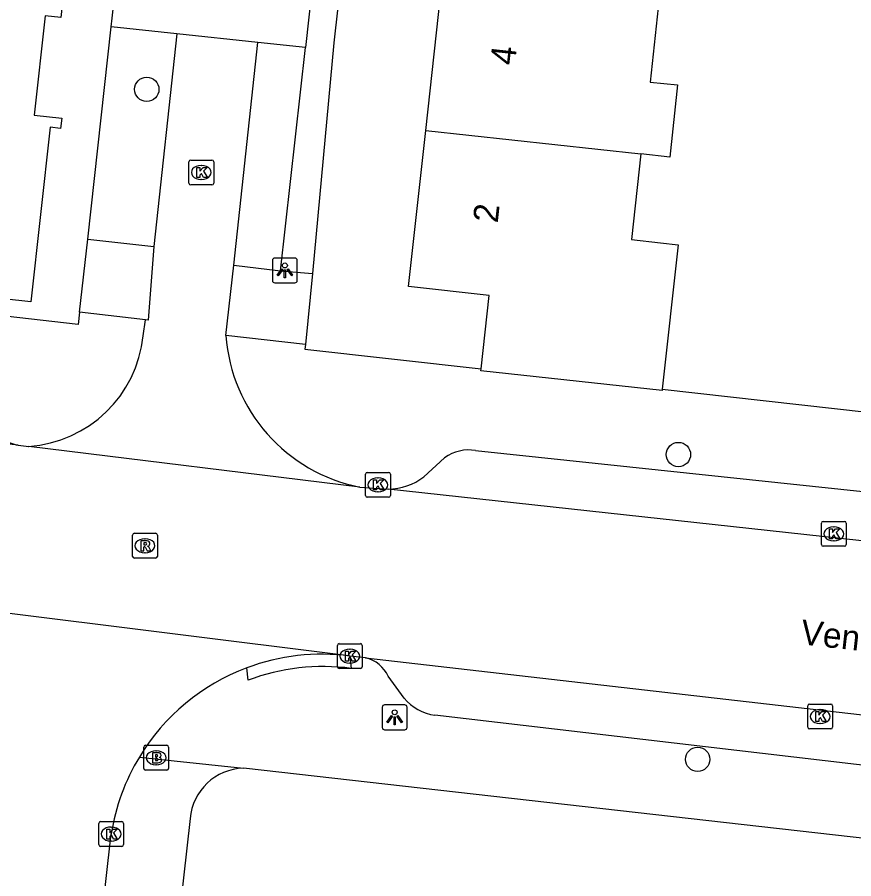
# Model space of a CAD drawing. Extents: x 162082 to 163393, y 388091 to 388632.
# Drawn here: x 162731.21 to 162764.83, y 388336.96 to 388371.6 of the extents above; entities that cross this region are included whole.
import ezdxf

# ---------------------------------------------------------------- set-up
doc = ezdxf.new("R2010")
doc.units = 0
for name, color, linetype in [('IMGEO_Boom', 7, 'Continuous'), ('IMGEO_Brandkraan', 7, 'Continuous'), ('IMGEO_Kolk', 7, 'Continuous'), ('IMGEO_Lichtpunt', 7, 'Continuous'), ('IMGEO_Openbare_ruimte_label', 7, 'Continuous'), ('IMGEO_Pand', 7, 'Continuous'), ('IMGEO_Pand_nummerreeks', 7, 'Continuous'), ('IMGEO_Parkeervlak_open', 7, 'Continuous'), ('IMGEO_Rijbaan_lokaal_open', 7, 'Continuous'), ('IMGEO_Rioolput', 7, 'Continuous'), ('IMGEO_Voetpad_open', 7, 'Continuous')]:
    doc.layers.add(name, color=color, linetype=linetype)

msp = doc.modelspace()

# ---------------------------------------------------------------- linework, layer by layer
at = {"layer": 'IMGEO_Boom'}
for centre in [(162736.414, 388368.703), (162757.781, 388354.019), (162758.555, 388341.763)]:
    msp.add_circle(centre, 0.489, dxfattribs=at)
at = {"layer": 'IMGEO_Brandkraan'}
for p, q in [((162736.291, 388341.402), (162736.291, 388342.254)), ((162736.366, 388342.328), (162737.218, 388342.328)), ((162737.292, 388342.254), (162737.292, 388341.402)), ((162736.779, 388342.108), (162736.804, 388342.108)), ((162736.802, 388341.548), (162736.777, 388341.548)), ((162737.218, 388341.328), (162736.366, 388341.328))]:
    msp.add_line(p, q, dxfattribs=at)
for points in [[(162736.291, 388341.402), (162736.291, 388342.254)], [(162736.366, 388342.328), (162737.218, 388342.328)], [(162737.292, 388342.254), (162737.292, 388341.402)], [(162736.639, 388342.028), (162736.639, 388341.628), (162736.852, 388341.628)], [(162736.87, 388342.028), (162736.639, 388342.028)], [(162736.818, 388341.947), (162736.764, 388341.947), (162736.764, 388341.871)], [(162736.764, 388341.871), (162736.817, 388341.871)], [(162736.826, 388341.795), (162736.764, 388341.795), (162736.764, 388341.714)], [(162736.764, 388341.714), (162736.826, 388341.714)], [(162737.218, 388341.328), (162736.366, 388341.328)]]:
    msp.add_lwpolyline(points, dxfattribs=at)
for centre, radius, start, end in [((162736.368, 388342.252), 0.0765, 91.552, 178.448), ((162736.368, 388342.252), 0.0765, 91.552, 178.448), ((162737.216, 388342.252), 0.0765, 1.552, 88.448), ((162737.216, 388342.252), 0.0765, 1.552, 88.448), ((162736.819, 388341.909), 0.0379, 267.8285, 90.9355), ((162736.827, 388341.754), 0.0404, 269.8759, 90.5077), ((162736.874, 388341.883), 0.145, 59.4692, 91.5367), ((162736.899, 388341.93), 0.0922, 285.5137, 58.1501), ((162736.904, 388341.738), 0.105, 301.3115, 78.989), ((162736.858, 388341.879), 0.251, 268.6676, 293.5347), ((162736.368, 388341.404), 0.0765, 181.552, 268.448), ((162736.368, 388341.404), 0.0765, 181.552, 268.448), ((162737.216, 388341.404), 0.0765, 271.552, 358.448), ((162737.216, 388341.404), 0.0765, 271.552, 358.448)]:
    msp.add_arc(centre, radius, start, end, dxfattribs=at)
for centre, major_axis, ratio, start_param, end_param in [((162736.778, 388341.828), (-0.387, 0.002), 0.722429, 4.712389, 7.853982), ((162736.803, 388341.828), (-0.39, 0.002), 0.717154, 1.570796, 4.712389)]:
    msp.add_ellipse(centre, major_axis=major_axis, ratio=ratio, start_param=start_param, end_param=end_param, dxfattribs=at)
at = {"layer": 'IMGEO_Kolk'}
for p, q in [((162738.106, 388364.933), (162738.106, 388365.785)), ((162738.181, 388365.859), (162739.033, 388365.859)), ((162739.107, 388365.785), (162739.107, 388364.933)), ((162738.594, 388365.639), (162738.619, 388365.639)), ((162738.617, 388365.079), (162738.592, 388365.079)), ((162739.033, 388364.859), (162738.181, 388364.859)), ((162745.203, 388352.373), (162745.203, 388353.225)), ((162745.278, 388353.299), (162746.13, 388353.299)), ((162746.204, 388353.225), (162746.204, 388352.373)), ((162745.691, 388353.079), (162745.716, 388353.079)), ((162745.714, 388352.519), (162745.689, 388352.519)), ((162746.13, 388352.299), (162745.278, 388352.299)), ((162763.524, 388350.403), (162763.524, 388351.255)), ((162763.599, 388351.329), (162764.451, 388351.329)), ((162764.525, 388351.255), (162764.525, 388350.403)), ((162764.012, 388351.109), (162764.037, 388351.109)), ((162764.035, 388350.549), (162764.01, 388350.549)), ((162764.451, 388350.329), (162763.599, 388350.329)), ((162744.074, 388345.489), (162744.074, 388346.341)), ((162744.149, 388346.415), (162745.001, 388346.415)), ((162745.075, 388346.341), (162745.075, 388345.489)), ((162744.562, 388346.195), (162744.587, 388346.195)), ((162744.585, 388345.635), (162744.56, 388345.635)), ((162745.001, 388345.415), (162744.149, 388345.415)), ((162762.976, 388343.06), (162762.976, 388343.912)), ((162763.051, 388343.986), (162763.903, 388343.986)), ((162763.977, 388343.912), (162763.977, 388343.06)), ((162763.464, 388343.766), (162763.489, 388343.766)), ((162763.487, 388343.206), (162763.462, 388343.206)), ((162763.903, 388342.986), (162763.051, 388342.986)), ((162734.483, 388338.335), (162734.483, 388339.187)), ((162734.558, 388339.261), (162735.41, 388339.261)), ((162734.971, 388339.041), (162734.996, 388339.041)), ((162735.484, 388339.187), (162735.484, 388338.335)), ((162734.994, 388338.481), (162734.969, 388338.481)), ((162735.41, 388338.261), (162734.558, 388338.261))]:
    msp.add_line(p, q, dxfattribs=at)
for points in [[(162738.106, 388364.933), (162738.106, 388365.785)], [(162738.181, 388365.859), (162739.033, 388365.859)], [(162739.107, 388365.785), (162739.107, 388364.933)], [(162738.427, 388365.559), (162738.55, 388365.559), (162738.55, 388365.408), (162738.68, 388365.559), (162738.844, 388365.559), (162738.698, 388365.408), (162738.851, 388365.159), (162738.699, 388365.159), (162738.614, 388365.323), (162738.55, 388365.256), (162738.55, 388365.159), (162738.427, 388365.159), (162738.427, 388365.559)], [(162739.033, 388364.859), (162738.181, 388364.859)], [(162745.203, 388352.373), (162745.203, 388353.225)], [(162745.278, 388353.299), (162746.13, 388353.299)], [(162746.204, 388353.225), (162746.204, 388352.373)], [(162745.524, 388352.999), (162745.647, 388352.999), (162745.647, 388352.848), (162745.777, 388352.999), (162745.941, 388352.999), (162745.795, 388352.848), (162745.948, 388352.599), (162745.796, 388352.599), (162745.711, 388352.763), (162745.647, 388352.696), (162745.647, 388352.599), (162745.524, 388352.599), (162745.524, 388352.999)], [(162746.13, 388352.299), (162745.278, 388352.299)], [(162763.524, 388350.403), (162763.524, 388351.255)], [(162763.599, 388351.329), (162764.451, 388351.329)], [(162764.525, 388351.255), (162764.525, 388350.403)], [(162763.845, 388351.029), (162763.968, 388351.029), (162763.968, 388350.878), (162764.098, 388351.029), (162764.262, 388351.029), (162764.116, 388350.878), (162764.269, 388350.629), (162764.117, 388350.629), (162764.032, 388350.793), (162763.968, 388350.726), (162763.968, 388350.629), (162763.845, 388350.629), (162763.845, 388351.029)], [(162764.451, 388350.329), (162763.599, 388350.329)], [(162744.074, 388345.489), (162744.074, 388346.341)], [(162744.149, 388346.415), (162745.001, 388346.415)], [(162745.075, 388346.341), (162745.075, 388345.489)], [(162744.395, 388346.115), (162744.518, 388346.115), (162744.518, 388345.964), (162744.648, 388346.115), (162744.812, 388346.115), (162744.666, 388345.964), (162744.819, 388345.715), (162744.667, 388345.715), (162744.582, 388345.879), (162744.518, 388345.812), (162744.518, 388345.715), (162744.395, 388345.715), (162744.395, 388346.115)], [(162745.001, 388345.415), (162744.149, 388345.415)], [(162762.976, 388343.06), (162762.976, 388343.912)], [(162763.051, 388343.986), (162763.903, 388343.986)], [(162763.977, 388343.912), (162763.977, 388343.06)], [(162763.297, 388343.686), (162763.42, 388343.686), (162763.42, 388343.535), (162763.55, 388343.686), (162763.714, 388343.686), (162763.568, 388343.535), (162763.721, 388343.286), (162763.569, 388343.286), (162763.484, 388343.45), (162763.42, 388343.383), (162763.42, 388343.286), (162763.297, 388343.286), (162763.297, 388343.686)], [(162763.903, 388342.986), (162763.051, 388342.986)], [(162734.483, 388338.335), (162734.483, 388339.187)], [(162734.558, 388339.261), (162735.41, 388339.261)], [(162735.484, 388339.187), (162735.484, 388338.335)], [(162734.804, 388338.961), (162734.927, 388338.961), (162734.927, 388338.81), (162735.057, 388338.961), (162735.221, 388338.961), (162735.075, 388338.81), (162735.228, 388338.561), (162735.076, 388338.561), (162734.991, 388338.725), (162734.927, 388338.658), (162734.927, 388338.561), (162734.804, 388338.561), (162734.804, 388338.961)], [(162735.41, 388338.261), (162734.558, 388338.261)]]:
    msp.add_lwpolyline(points, dxfattribs=at)
for centre, start, end in [((162738.183, 388365.783), 91.552, 178.448), ((162738.183, 388365.783), 91.552, 178.448), ((162739.031, 388365.783), 1.552, 88.448), ((162739.031, 388365.783), 1.552, 88.448), ((162738.183, 388364.935), 181.552, 268.448), ((162738.183, 388364.935), 181.552, 268.448), ((162739.031, 388364.935), 271.552, 358.448), ((162739.031, 388364.935), 271.552, 358.448), ((162745.28, 388353.223), 91.552, 178.448), ((162745.28, 388353.223), 91.552, 178.448), ((162746.128, 388353.223), 1.552, 88.448), ((162746.128, 388353.223), 1.552, 88.448), ((162745.28, 388352.375), 181.552, 268.448), ((162745.28, 388352.375), 181.552, 268.448), ((162746.128, 388352.375), 271.552, 358.448), ((162746.128, 388352.375), 271.552, 358.448), ((162763.601, 388351.253), 91.552, 178.448), ((162763.601, 388351.253), 91.552, 178.448), ((162764.449, 388351.253), 1.552, 88.448), ((162764.449, 388351.253), 1.552, 88.448), ((162763.601, 388350.405), 181.552, 268.448), ((162763.601, 388350.405), 181.552, 268.448), ((162764.449, 388350.405), 271.552, 358.448), ((162764.449, 388350.405), 271.552, 358.448), ((162744.151, 388346.339), 91.552, 178.448), ((162744.151, 388346.339), 91.552, 178.448), ((162744.999, 388346.339), 1.552, 88.448), ((162744.999, 388346.339), 1.552, 88.448), ((162744.151, 388345.491), 181.552, 268.448), ((162744.151, 388345.491), 181.552, 268.448), ((162744.999, 388345.491), 271.552, 358.448), ((162744.999, 388345.491), 271.552, 358.448), ((162763.053, 388343.91), 91.552, 178.448), ((162763.053, 388343.91), 91.552, 178.448), ((162763.901, 388343.91), 1.552, 88.448), ((162763.901, 388343.91), 1.552, 88.448), ((162763.053, 388343.062), 181.552, 268.448), ((162763.053, 388343.062), 181.552, 268.448), ((162763.901, 388343.062), 271.552, 358.448), ((162763.901, 388343.062), 271.552, 358.448), ((162734.56, 388339.185), 91.552, 178.448), ((162734.56, 388339.185), 91.552, 178.448), ((162735.408, 388339.185), 1.552, 88.448), ((162735.408, 388339.185), 1.552, 88.448), ((162734.56, 388338.337), 181.552, 268.448), ((162734.56, 388338.337), 181.552, 268.448), ((162735.408, 388338.337), 271.552, 358.448), ((162735.408, 388338.337), 271.552, 358.448)]:
    msp.add_arc(centre, 0.0765, start, end, dxfattribs=at)
for centre, major_axis, ratio, start_param, end_param in [((162738.593, 388365.359), (-0.387, 0.002), 0.722429, 4.712389, 7.853982), ((162738.618, 388365.359), (-0.39, 0.002), 0.717154, 1.570796, 4.712389), ((162745.69, 388352.799), (-0.387, 0.002), 0.722429, 4.712389, 7.853982), ((162745.715, 388352.799), (-0.39, 0.002), 0.717154, 1.570796, 4.712389), ((162764.011, 388350.829), (-0.387, 0.002), 0.722429, 4.712389, 7.853982), ((162764.036, 388350.829), (-0.39, 0.002), 0.717154, 1.570796, 4.712389), ((162744.561, 388345.915), (-0.387, 0.002), 0.722429, 4.712389, 7.853982), ((162744.586, 388345.915), (-0.39, 0.002), 0.717154, 1.570796, 4.712389), ((162763.463, 388343.486), (-0.387, 0.002), 0.722429, 4.712389, 7.853982), ((162763.488, 388343.486), (-0.39, 0.002), 0.717154, 1.570796, 4.712389), ((162734.97, 388338.761), (-0.387, 0.002), 0.722429, 4.712389, 7.853982), ((162734.995, 388338.761), (-0.39, 0.002), 0.717154, 1.570796, 4.712389)]:
    msp.add_ellipse(centre, major_axis=major_axis, ratio=ratio, start_param=start_param, end_param=end_param, dxfattribs=at)
at = {"layer": 'IMGEO_Lichtpunt'}
for p, q in [((162742.368, 388361.919), (162741.56, 388361.919)), ((162742.368, 388361.919), (162741.56, 388361.919)), ((162741.466, 388361.824), (162741.466, 388361.017)), ((162741.466, 388361.824), (162741.466, 388361.017)), ((162742.462, 388361.017), (162742.462, 388361.824)), ((162742.462, 388361.017), (162742.462, 388361.824)), ((162741.56, 388360.923), (162742.368, 388360.923)), ((162741.56, 388360.923), (162742.368, 388360.923)), ((162745.878, 388343.858), (162745.878, 388343.051)), ((162745.878, 388343.858), (162745.878, 388343.051)), ((162746.78, 388343.953), (162745.972, 388343.953)), ((162746.78, 388343.953), (162745.972, 388343.953)), ((162746.874, 388343.051), (162746.874, 388343.858)), ((162746.874, 388343.051), (162746.874, 388343.858)), ((162745.972, 388342.957), (162746.78, 388342.957)), ((162745.972, 388342.957), (162746.78, 388342.957))]:
    msp.add_line(p, q, dxfattribs=at)
for points in [[(162741.84, 388361.488), (162741.879, 388361.46), (162741.691, 388361.198), (162741.653, 388361.225), (162741.84, 388361.488)], [(162741.942, 388361.44), (162741.989, 388361.44), (162741.989, 388361.118), (162741.942, 388361.118), (162741.942, 388361.44)], [(162742.052, 388361.46), (162742.09, 388361.487), (162742.277, 388361.225), (162742.238, 388361.197), (162742.052, 388361.46)], [(162746.252, 388343.522), (162746.291, 388343.494), (162746.103, 388343.232), (162746.065, 388343.259), (162746.252, 388343.522)], [(162746.464, 388343.494), (162746.502, 388343.521), (162746.689, 388343.259), (162746.65, 388343.231), (162746.464, 388343.494)], [(162746.354, 388343.474), (162746.401, 388343.474), (162746.401, 388343.152), (162746.354, 388343.152), (162746.354, 388343.474)]]:
    msp.add_lwpolyline(points, dxfattribs=at)
for centre in [(162741.965, 388361.622), (162746.377, 388343.656)]:
    msp.add_circle(centre, 0.0994, dxfattribs=at)
for centre, start, end in [((162741.56, 388361.824), 90, 180), ((162741.56, 388361.824), 90, 180), ((162742.368, 388361.824), 0, 90), ((162742.368, 388361.824), 0, 90), ((162741.56, 388361.017), 180, 270), ((162741.56, 388361.017), 180, 270), ((162742.368, 388361.017), 270, 0), ((162742.368, 388361.017), 270, 360), ((162745.972, 388343.858), 90, 180), ((162745.972, 388343.858), 90, 180), ((162746.78, 388343.858), 0, 90), ((162746.78, 388343.858), 0, 90), ((162745.972, 388343.051), 180, 270), ((162745.972, 388343.051), 180, 270), ((162746.78, 388343.051), 270, 0), ((162746.78, 388343.051), 270, 360)]:
    msp.add_arc(centre, 0.0946, start, end, dxfattribs=at)
at = {"layer": 'IMGEO_Pand'}
for points in [[(162733.313, 388374.837), (162732.954, 388371.583), (162732.336, 388371.652), (162731.895, 388367.66), (162732.996, 388367.538), (162732.951, 388367.131), (162732.529, 388367.178), (162731.753, 388360.154), (162724.176, 388360.992), (162725.092, 388369.281), (162717.965, 388370.068)], [(162747.624, 388367.048), (162748.309, 388373.324)], [(162757.012, 388372.376), (162756.643, 388368.99), (162757.745, 388368.876), (162757.429, 388365.979), (162756.266, 388366.106)], [(162749.847, 388357.459), (162750.17, 388360.416), (162746.939, 388360.769), (162747.624, 388367.048)], [(162747.624, 388367.048), (162756.266, 388366.106)], [(162756.266, 388366.106), (162755.89, 388362.659), (162757.063, 388362.531), (162757.766, 388362.455), (162757.132, 388356.646)], [(162757.132, 388356.646), (162757.126, 388356.589), (162749.839, 388357.384), (162749.847, 388357.459)]]:
    msp.add_lwpolyline(points, dxfattribs=at)
at = {"layer": 'IMGEO_Parkeervlak_open'}
msp.add_lwpolyline([(162734.039, 388362.683), (162734.982, 388371.214)], dxfattribs=at)
at = {"layer": 'IMGEO_Rijbaan_lokaal_open'}
for points in [[(162734.982, 388371.214), (162735.02, 388371.557), (162735.352, 388374.559), (162735.365, 388374.681)], [(162743.171, 388373.811), (162742.788, 388370.382)], [(162737.617, 388370.933), (162734.982, 388371.214)], [(162737.617, 388370.933), (162736.692, 388362.379)], [(162740.882, 388370.585), (162737.617, 388370.933)], [(162739.917, 388361.63), (162740.882, 388370.585)], [(162742.788, 388370.382), (162740.882, 388370.585)], [(162736.692, 388362.379), (162736.473, 388359.422), (162736.357, 388359.436)], [(162739.596, 388358.804), (162739.917, 388361.63)], [(162736.273, 388358.789), (162736.357, 388359.436)], [(162731.252, 388354.396), (162702.229, 388357.552)], [(162731.252, 388354.396), (162731.668, 388354.343)], [(162744.978, 388352.71), (162731.668, 388354.343)], [(162744.978, 388352.71), (162746.114, 388352.626)], [(162800.77, 388346.657), (162746.114, 388352.626)], [(162722.81, 388348.605), (162722.944, 388348.631), (162744.531, 388345.945), (162744.575, 388345.916)], [(162745.211, 388345.846), (162744.575, 388345.916)], [(162745.211, 388345.846), (162792.851, 388340.382)], [(162731.924, 388311.472), (162734.983, 388338.765)]]:
    msp.add_lwpolyline(points, dxfattribs=at)
for centre, radius, start, end in [((162731.314, 388359.317), 4.987, 274.0678, 353.9194), ((162746.279, 388359.282), 6.7, 184.0945, 258.805), ((162743.451, 388337.396), 8.594, 82.4848, 110.5868), ((162743.455, 388337.412), 8.58, 110.6471, 148.7888), ((162743.478, 388337.407), 8.603, 148.8447, 170.9187)]:
    msp.add_arc(centre, radius, start, end, dxfattribs=at)
at = {"layer": 'IMGEO_Rioolput'}
for p, q in [((162735.841, 388349.926), (162735.841, 388350.778)), ((162735.916, 388350.852), (162736.768, 388350.852)), ((162736.842, 388350.778), (162736.842, 388349.926)), ((162736.329, 388350.632), (162736.354, 388350.632)), ((162736.768, 388349.852), (162735.916, 388349.852)), ((162736.352, 388350.072), (162736.327, 388350.072))]:
    msp.add_line(p, q, dxfattribs=at)
for points in [[(162735.841, 388349.926), (162735.841, 388350.778)], [(162735.916, 388350.852), (162736.768, 388350.852)], [(162736.842, 388350.778), (162736.842, 388349.926)], [(162736.43, 388350.55), (162736.178, 388350.552), (162736.178, 388350.152)], [(162736.356, 388350.471), (162736.302, 388350.471), (162736.302, 388350.39)], [(162736.178, 388350.152), (162736.302, 388350.152), (162736.302, 388350.314), (162736.313, 388350.314)], [(162736.302, 388350.39), (162736.354, 388350.39)], [(162736.36, 388350.285), (162736.431, 388350.152), (162736.571, 388350.152), (162736.506, 388350.278)], [(162736.768, 388349.852), (162735.916, 388349.852)]]:
    msp.add_lwpolyline(points, dxfattribs=at)
for centre, radius, start, end in [((162735.918, 388350.776), 0.0765, 91.552, 178.448), ((162735.918, 388350.776), 0.0765, 91.552, 178.448), ((162736.766, 388350.776), 0.0765, 1.552, 88.448), ((162736.766, 388350.776), 0.0765, 1.552, 88.448), ((162736.362, 388350.375), 0.0964, 77.0061, 93.1865), ((162736.376, 388350.432), 0.0378, 276.6634, 79.6772), ((162736.429, 388350.44), 0.109, 350.3612, 89.416), ((162736.312, 388350.261), 0.0533, 26.0293, 88.6989), ((162736.338, 388350.579), 0.19, 274.7715, 282.9687), ((162736.427, 388350.44), 0.112, 277.5842, 350.9817), ((162736.411, 388350.225), 0.108, 29.5134, 73.7905), ((162735.918, 388349.928), 0.0765, 181.552, 268.448), ((162735.918, 388349.928), 0.0765, 181.552, 268.448), ((162736.766, 388349.928), 0.0765, 271.552, 358.448), ((162736.766, 388349.928), 0.0765, 271.552, 358.448)]:
    msp.add_arc(centre, radius, start, end, dxfattribs=at)
for centre, major_axis, ratio, start_param, end_param in [((162736.328, 388350.352), (-0.387, 0.002), 0.722429, 4.712389, 7.853982), ((162736.353, 388350.352), (-0.39, 0.002), 0.717154, 1.570796, 4.712389)]:
    msp.add_ellipse(centre, major_axis=major_axis, ratio=ratio, start_param=start_param, end_param=end_param, dxfattribs=at)
at = {"layer": 'IMGEO_Voetpad_open'}
for points in [[(162747.214, 388399.988), (162744.267, 388373.574), (162743.932, 388370.573), (162743.077, 388361.296)], [(162741.783, 388361.41), (162742.788, 388370.382)], [(162733.714, 388359.743), (162733.659, 388359.25), (162700.343, 388363.05)], [(162733.714, 388359.743), (162734.039, 388362.683)], [(162734.039, 388362.683), (162736.692, 388362.379)], [(162739.917, 388361.63), (162741.783, 388361.41)], [(162741.783, 388361.41), (162743.077, 388361.296)], [(162743.077, 388361.296), (162742.788, 388358.444)], [(162736.357, 388359.436), (162733.714, 388359.743)], [(162742.788, 388358.444), (162739.596, 388358.804)], [(162742.788, 388358.444), (162742.768, 388358.249), (162749.847, 388357.459)], [(162757.132, 388356.646), (162766.793, 388355.568)], [(162747.547, 388353.124), (162748.384, 388353.892)], [(162749.629, 388354.18), (162797.34, 388349.123)], [(162744.575, 388345.916), (162744.631, 388345.42)], [(162740.485, 388344.945), (162740.429, 388345.441)], [(162746.761, 388344.218), (162746.121, 388345.104)], [(162788.983, 388338.749), (162747.992, 388343.538)], [(162736.116, 388341.858), (162740.3, 388341.413)], [(162793.443, 388335.388), (162740.3, 388341.413)], [(162738.154, 388339.384), (162735.799, 388318.4)]]:
    msp.add_lwpolyline(points, dxfattribs=at)
for centre, radius, start, end in [((162731.368, 388355.369), 0.98, 222.8142, 263.2225), ((162749.351, 388352.547), 1.656, 80.3327, 125.7171), ((162746.068, 388355.07), 2.445, 271.0884, 307.2386), ((162744.87, 388344.499), 1.39, 25.8174, 75.7961), ((162743.507, 388336.9), 8.594, 82.4848, 110.5868), ((162748.265, 388345.486), 1.967, 220.1337, 262.0341), ((162740.374, 388339.185), 2.229, 91.9127, 174.8768)]:
    msp.add_arc(centre, radius, start, end, dxfattribs=at)

# ---------------------------------------------------------------- texts
at = {"layer": 'IMGEO_Openbare_ruimte_label'}
msp.add_text('Venetiëstraat', height=1, rotation=353.6851, dxfattribs=at).set_placement((162762.659, 388346.393))
at = {"layer": 'IMGEO_Pand_nummerreeks'}
for s, p in [('4', (162751.207, 388369.645)), ('2', (162750.516, 388363.306))]:
    msp.add_text(s, height=1, rotation=83.7722, dxfattribs=at).set_placement(p)

doc.saveas('drawing.dxf')
